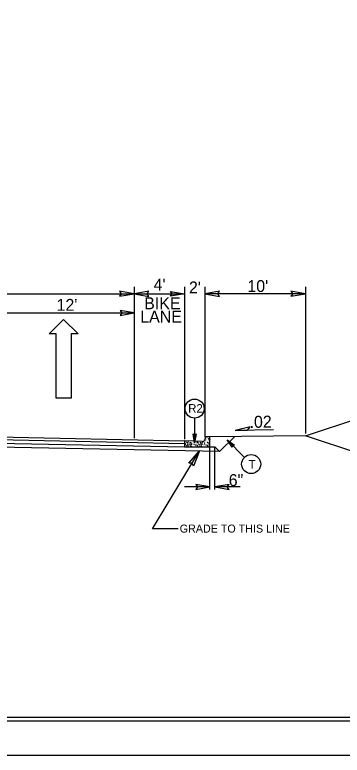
# Model space of a CAD drawing. Extents: x 957297 to 961629, y 830661 to 840840.
# Drawn here: x 959671.5 to 959885.8, y 838515.4 to 839000.5 of the extents above; entities that cross this region are included whole.
import ezdxf

# ---------------------------------------------------------------- set-up
doc = ezdxf.new("R2010")
doc.units = 0
for name, color, linetype in [('Old_Level_1', 7, 'Continuous'), ('Old_Level_11', 7, 'Continuous'), ('Old_Level_3', 7, 'Continuous'), ('Prop Dimension Text', 7, 'Continuous'), ('Prop Lane Arrow CELL', 7, 'Continuous'), ('Sheet Plot Border Inside CELL', 7, 'Continuous'), ('Sheet Plot Border Outside CELL', 7, 'Continuous'), ('Sheet Typical CELL', 7, 'Continuous'), ('Typical ID Circle CELL', 7, 'Continuous'), ('Typical Terminator CELL', 7, 'Continuous'), ('Typical Text ID Circle CELL', 7, 'Continuous')]:
    doc.layers.add(name, color=color, linetype=linetype)

# ---------------------------------------------------------------- blocks, each defined once
blk = doc.blocks.new('Lane Arrow Through')
at = {"layer": 'Prop Lane Arrow CELL'}
for p, q in [((-3.15, 1.6), (-3.15, 3.1)), ((-3.15, 3.1), (0, 0)), ((-17.15, 1.6), (-3.15, 1.6)), ((-17.15, -1.7), (-17.15, 1.6)), ((0, 0), (-3.15, -3.2)), ((-3.15, -1.7), (-17.15, -1.7)), ((-3.15, -3.2), (-3.15, -1.7))]:
    blk.add_line(p, q, dxfattribs=at)

msp = doc.modelspace()

# ---------------------------------------------------------------- linework, layer by layer
at = {"layer": 'Old_Level_1'}
for p, q in [((959749.66, 838822.34), (959749.66, 838723.04)), ((959782.66, 838822.34), (959782.66, 838722.54)), ((959795.87, 838822.34), (959795.87, 838723.74)), ((959861.91, 838822.34), (959861.91, 838726.21)), ((959494.54, 838817.72), (959749.66, 838817.72)), ((959749.66, 838817.72), (959782.66, 838817.72)), ((959861.91, 838817.72), (959795.87, 838817.72)), ((959656.18, 838805.18), (959749.66, 838805.18)), ((959861.91, 838724.72), (959939.1, 838750.45)), ((959840.88, 838728.63), (959815.77, 838728.13)), ((959494.54, 838727.27), (959782.66, 838721.44)), ((959494.54, 838725.54), (959782.66, 838719.72)), ((959494.54, 838723.29), (959782.66, 838717.46)), ((959861.91, 838724.72), (959798.95, 838724.09)), ((959805.6, 838714.33), (959815.53, 838724.26)), ((959939.1, 838698.99), (959861.91, 838724.72)), ((959494.54, 838720.79), (959805.61, 838714.5)), ((959761.73, 838663.69), (959792.43, 838714.77)), ((959799.24, 838717.46), (959802.54, 838717.39)), ((959799.24, 838689.56), (959799.24, 838717.18)), ((959802.54, 838717.39), (959805.6, 838714.33)), ((959802.54, 838689.56), (959802.54, 838717.18)), ((959799.24, 838691.15), (959782.64, 838691.15)), ((959819.14, 838691.15), (959802.54, 838691.15)), ((959778.35, 838663.69), (959761.73, 838663.69))]:
    msp.add_line(p, q, dxfattribs=at)
at = {"layer": 'Old_Level_11'}
for p, q in [((959825.5, 838730.54), (959815.77, 838728.13)), ((959815.77, 838728.13), (959823.77, 838728.28)), ((959823.77, 838728.28), (959825.5, 838730.54))]:
    msp.add_line(p, q, dxfattribs=at)
for points in [[(959740.05, 838816.06), (959749.66, 838817.72), (959740, 838819.43), (959741.22, 838817.72)], [(959759.27, 838819.38), (959749.66, 838817.72), (959759.33, 838816), (959758.1, 838817.72)], [(959805.48, 838819.38), (959795.87, 838817.72), (959805.54, 838816), (959804.31, 838817.72)], [(959852.3, 838816.06), (959861.91, 838817.72), (959852.25, 838819.43), (959853.47, 838817.72)], [(959785.42, 838706.65), (959792.43, 838714.77), (959788.55, 838704.69), (959787.66, 838706.82)]]:
    msp.add_lwpolyline(points, close=True, dxfattribs=at)
at = {"layer": 'Old_Level_3'}
for p, q in [((959798.95, 838724.09), (959797.57, 838724.09)), ((959799.24, 838720.78), (959799.24, 838723.81)), ((959794.2, 838720.87), (959782.66, 838721.44)), ((959782.66, 838721.44), (959782.66, 838717.46)), ((959783.92, 838720.51), (959784.5, 838720.54)), ((959784.5, 838719.96), (959783.92, 838720.51)), ((959784.13, 838718.49), (959783.95, 838717.88)), ((959783.95, 838717.88), (959784.59, 838717.84)), ((959784.59, 838717.84), (959784.13, 838718.49)), ((959784.5, 838720.54), (959784.5, 838719.96)), ((959786.18, 838719.91), (959787.02, 838720.14)), ((959786.92, 838719.65), (959786.18, 838719.91)), ((959786.86, 838718.18), (959786.3, 838717.79)), ((959787.2, 838717.57), (959786.86, 838718.18)), ((959787.02, 838720.14), (959786.92, 838719.65)), ((959790.65, 838720.51), (959791.23, 838720.54)), ((959791.23, 838719.96), (959790.65, 838720.51)), ((959790.86, 838718.49), (959790.68, 838717.88)), ((959790.68, 838717.88), (959791.32, 838717.84)), ((959791.32, 838717.84), (959790.86, 838718.49)), ((959791.23, 838720.54), (959791.23, 838719.96)), ((959792.91, 838719.91), (959793.74, 838720.14)), ((959793.65, 838719.65), (959792.91, 838719.91)), ((959793.59, 838718.18), (959793.03, 838717.79)), ((959793.93, 838717.57), (959793.59, 838718.18)), ((959793.74, 838720.14), (959793.65, 838719.65)), ((959794.2, 838720.87), (959794.2, 838720.87)), ((959795.9, 838721.9), (959795.75, 838721.94)), ((959795.79, 838722.05), (959795.9, 838721.9)), ((959797.38, 838720.51), (959797.96, 838720.54)), ((959797.96, 838719.96), (959797.38, 838720.51)), ((959797.58, 838718.49), (959797.41, 838717.88)), ((959797.41, 838717.88), (959798.05, 838717.84)), ((959798.05, 838717.84), (959797.58, 838718.49)), ((959797.96, 838720.54), (959797.96, 838719.96)), ((959799.24, 838717.46), (959799.24, 838720.78)), ((959782.66, 838717.46), (959799.24, 838717.46)), ((959786.3, 838717.79), (959787.2, 838717.57)), ((959793.03, 838717.79), (959793.93, 838717.57))]:
    msp.add_line(p, q, dxfattribs=at)
for centre in [(959796.3, 838723.25), (959797.4, 838723.38), (959798.26, 838723.01), (959782.87, 838720.05), (959783.15, 838721.16), (959783.21, 838718.58), (959783.36, 838719.13), (959784.16, 838719.47), (959784.41, 838718.92), (959784.93, 838719.38), (959785.08, 838720.98), (959785.08, 838717.85), (959785.52, 838718.71), (959785.63, 838719.78), (959785.81, 838718.89), (959785.91, 838718.37), (959786.34, 838720.36), (959786.86, 838718.89), (959787.51, 838719.16), (959787.78, 838720.51), (959788.46, 838718.28), (959788.86, 838720.11), (959788.89, 838719.32), (959788.98, 838719.05), (959789.14, 838718.12), (959789.6, 838720.05), (959789.94, 838718.58), (959790.09, 838719.13), (959790.89, 838719.47), (959791.14, 838718.92), (959791.66, 838719.38), (959791.81, 838717.85), (959792.24, 838718.71), (959792.36, 838719.78), (959792.54, 838718.89), (959792.63, 838718.37), (959793.07, 838720.36), (959793.59, 838718.89), (959794.23, 838719.16), (959794.51, 838720.51), (959795.19, 838718.28), (959795.5, 838721.13), (959795.59, 838720.11), (959795.62, 838719.32), (959795.71, 838719.05), (959795.86, 838718.12), (959796.26, 838721.96), (959796.33, 838720.05), (959796.6, 838721.16), (959796.66, 838718.58), (959796.82, 838719.13), (959797.25, 838722.45), (959797.62, 838719.47), (959797.86, 838718.92), (959798.39, 838719.38), (959798.42, 838722.27), (959798.54, 838720.98), (959798.54, 838717.85), (959798.97, 838718.71), (959799.09, 838719.78), (959799.18, 838722.36), (959785.6, 838717.6), (959792.33, 838717.6), (959799.06, 838717.6)]:
    msp.add_circle(centre, 0.0432, dxfattribs=at)
for centre, radius, start, end in [((959797.58, 838722.44), 1.66, 90, 178.9266), ((959798.95, 838723.81), 0.287, 0, 90), ((959799.06, 838724.02), 0.0432, 169.6531, 280.3469), ((959788.77, 838721.13), 0.0432, 164.1199, 10.1626), ((959791.81, 838720.98), 0.0432, 162.062, 12.2205), ((959794.28, 838722.5), 1.64, 267.1376, 358.9266), ((959799.27, 838718.89), 0.0432, 150.4173, 209.5827)]:
    msp.add_arc(centre, radius, start, end, dxfattribs=at)
at = {"layer": 'Sheet Plot Border Inside CELL'}
msp.add_lwpolyline([(960390.3, 839592.94), (958723.8, 839592.94), (958723.8, 838537.84), (960390.3, 838537.84)], close=True, dxfattribs=at)
at = {"layer": 'Sheet Plot Border Outside CELL'}
msp.add_lwpolyline([(960394.8, 839615.39), (958710.8, 839615.39), (958710.8, 838515.39), (960394.8, 838515.39)], close=True, dxfattribs=at)
at = {"layer": 'Sheet Typical CELL'}
msp.add_lwpolyline([(960377.8, 839590.39), (958877.8, 839590.39), (958877.8, 838540.39), (960377.8, 838540.39)], close=True, dxfattribs=at)
at = {"layer": 'Typical ID Circle CELL'}
for p, q in [((959789.22, 838736.26), (959789.22, 838720.17)), ((959821.83, 838710.55), (959810.46, 838721.93))]:
    msp.add_line(p, q, dxfattribs=at)
for centre in [(959789.22, 838742.48), (959826.23, 838706.15)]:
    msp.add_circle(centre, 6.23, dxfattribs=at)
at = {"layer": 'Typical Terminator CELL'}
for points in [[(959773.44, 838819.31), (959782.66, 838817.72), (959773.39, 838816.08), (959774.57, 838817.72)], [(959740.44, 838803.59), (959749.66, 838805.18), (959740.39, 838806.82), (959741.57, 838805.18)], [(959790.22, 838725.94), (959789.22, 838720.17), (959788.2, 838725.97), (959789.22, 838725.23)], [(959813.83, 838717.15), (959810.46, 838721.93), (959815.28, 838718.56), (959814.03, 838718.35)], [(959790.01, 838689.56), (959799.24, 838691.15), (959789.96, 838692.79), (959791.14, 838691.15)], [(959811.76, 838692.74), (959802.54, 838691.15), (959811.81, 838689.51), (959810.63, 838691.15)]]:
    msp.add_lwpolyline(points, close=True, dxfattribs=at)

# ---------------------------------------------------------------- block references
at = {"layer": 'Old_Level_1', "xscale": 3, "yscale": 3, "rotation": 90}
msp.add_blockref('Lane Arrow Through', (959703.41, 838800.87), dxfattribs=at)

# ---------------------------------------------------------------- texts
at = {"layer": 'Old_Level_1'}
msp.add_text('GRADE TO THIS LINE', height=5.2473, dxfattribs=at).set_placement((959779.48, 838661.24))
at = {"layer": 'Old_Level_3'}
for s, p in [("4'", (959762.39, 838819.86)), ("2'", (959785.53, 838817.97)), ("10'", (959823.77, 838818.89)), ('BIKE', (959756.22, 838807.61)), ('LANE', (959753.64, 838798.86))]:
    msp.add_text(s, height=7.801, dxfattribs=at).set_placement(p)
at = {"layer": 'Prop Dimension Text'}
for s, rotation, p in [("12'", 0, (959698.86, 838806.56)), ('.02', 1.1839, (959825.25, 838729.82)), ('6"', 0, (959811.56, 838691.75))]:
    msp.add_text(s, height=7.801, rotation=rotation, dxfattribs=at).set_placement(p)
at = {"layer": 'Typical Text ID Circle CELL'}
for s, height, p in [('R2', 5.572, (959785.03, 838739.85)), ('T', 5.57, (959824.53, 838703.18))]:
    msp.add_text(s, height=height, dxfattribs=at).set_placement(p)

doc.saveas('drawing.dxf')
